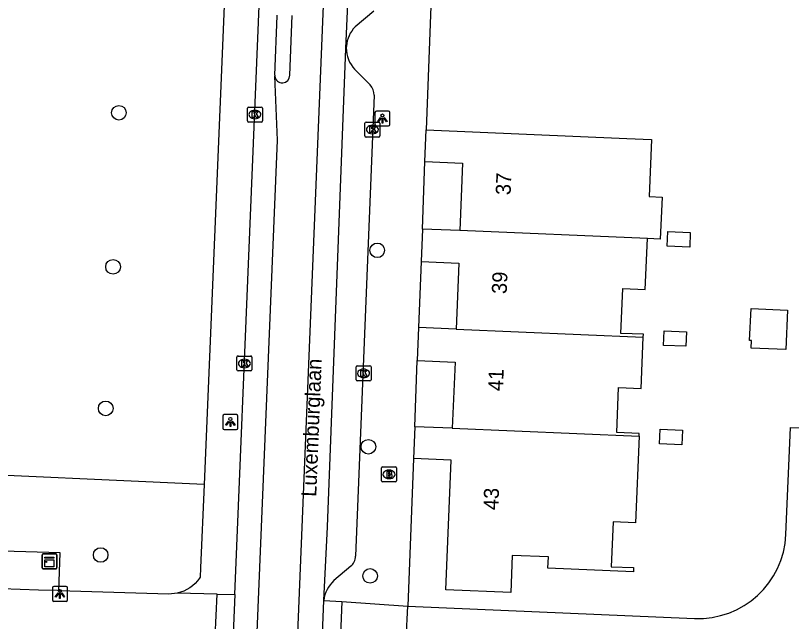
# Model space of a CAD drawing. Extents: x 160787 to 161428, y 386828 to 387483.
# Drawn here: x 161283.9 to 161335.7, y 387100.7 to 387141.1 of the extents above; entities that cross this region are included whole.
import ezdxf

# ---------------------------------------------------------------- set-up
doc = ezdxf.new("R2010")
doc.units = 0
for name, color, linetype in [('IMGEO_Boom', 7, 'Continuous'), ('IMGEO_Brandkraan', 7, 'Continuous'), ('IMGEO_Groenvoorziening', 7, 'Continuous'), ('IMGEO_Kast', 7, 'Continuous'), ('IMGEO_Kolk', 7, 'Continuous'), ('IMGEO_Lichtpunt', 7, 'Continuous'), ('IMGEO_Openbare_ruimte_label', 7, 'Continuous'), ('IMGEO_Pand', 7, 'Continuous'), ('IMGEO_Pand_nummerreeks', 7, 'Continuous'), ('IMGEO_Rijbaan_lokaal_gesloten', 7, 'Continuous'), ('IMGEO_Rijbaan_lokaal_open', 7, 'Continuous'), ('IMGEO_Voetpad_open', 7, 'Continuous')]:
    doc.layers.add(name, color=color, linetype=linetype)

msp = doc.modelspace()

# ---------------------------------------------------------------- linework, layer by layer
at = {"layer": 'IMGEO_Boom'}
for centre in [(161290.823, 387134.657), (161308.069, 387125.478), (161290.432, 387124.376), (161289.943, 387114.932), (161307.476, 387112.366), (161289.605, 387105.146), (161307.594, 387103.754)]:
    msp.add_circle(centre, 0.489, dxfattribs=at)
at = {"layer": 'IMGEO_Brandkraan'}
for p, q in [((161308.354, 387110.101), (161308.354, 387110.953)), ((161308.429, 387111.027), (161309.281, 387111.027)), ((161308.842, 387110.807), (161308.867, 387110.807)), ((161309.355, 387110.953), (161309.355, 387110.101)), ((161308.865, 387110.247), (161308.84, 387110.247)), ((161309.281, 387110.027), (161308.429, 387110.027))]:
    msp.add_line(p, q, dxfattribs=at)
for points in [[(161308.354, 387110.101), (161308.354, 387110.953)], [(161308.429, 387111.027), (161309.281, 387111.027)], [(161308.702, 387110.727), (161308.702, 387110.327), (161308.915, 387110.327)], [(161308.933, 387110.727), (161308.702, 387110.727)], [(161308.881, 387110.646), (161308.827, 387110.646), (161308.827, 387110.57)], [(161309.355, 387110.953), (161309.355, 387110.101)], [(161308.827, 387110.57), (161308.88, 387110.57)], [(161308.889, 387110.494), (161308.827, 387110.494), (161308.827, 387110.413)], [(161308.827, 387110.413), (161308.889, 387110.413)], [(161309.281, 387110.027), (161308.429, 387110.027)]]:
    msp.add_lwpolyline(points, dxfattribs=at)
for centre, radius, start, end in [((161308.431, 387110.951), 0.0765, 91.552, 178.448), ((161308.431, 387110.951), 0.0765, 91.552, 178.448), ((161308.882, 387110.608), 0.0379, 267.8285, 90.9355), ((161308.937, 387110.582), 0.145, 59.4692, 91.5367), ((161308.962, 387110.629), 0.0922, 285.5137, 58.1501), ((161309.279, 387110.951), 0.0765, 1.552, 88.448), ((161309.279, 387110.951), 0.0765, 1.552, 88.448), ((161308.431, 387110.103), 0.0765, 181.552, 268.448), ((161308.431, 387110.103), 0.0765, 181.552, 268.448), ((161308.89, 387110.453), 0.0404, 269.8759, 90.5077), ((161308.921, 387110.578), 0.251, 268.6676, 293.5347), ((161308.967, 387110.437), 0.105, 301.3115, 78.989), ((161309.279, 387110.103), 0.0765, 271.552, 358.448), ((161309.279, 387110.103), 0.0765, 271.552, 358.448)]:
    msp.add_arc(centre, radius, start, end, dxfattribs=at)
for centre, major_axis, ratio, start_param, end_param in [((161308.841, 387110.527), (-0.387, 0.002), 0.722429, 4.712389, 7.853982), ((161308.866, 387110.527), (-0.39, 0.002), 0.717154, 1.570796, 4.712389)]:
    msp.add_ellipse(centre, major_axis=major_axis, ratio=ratio, start_param=start_param, end_param=end_param, dxfattribs=at)
at = {"layer": 'IMGEO_Groenvoorziening'}
msp.add_lwpolyline([(161296.512, 387109.859), (161277.95, 387110.686)], dxfattribs=at)
at = {"layer": 'IMGEO_Kast'}
for p, q in [((161285.689, 387104.294), (161285.689, 387105.135)), ((161285.689, 387105.135), (161285.689, 387104.294)), ((161285.764, 387105.219), (161286.605, 387105.219)), ((161286.605, 387105.219), (161285.764, 387105.219)), ((161286.689, 387105.144), (161286.689, 387104.303)), ((161286.689, 387104.303), (161286.689, 387105.144)), ((161286.614, 387104.219), (161285.773, 387104.219)), ((161285.773, 387104.219), (161286.614, 387104.219))]:
    msp.add_line(p, q, dxfattribs=at)
for points in [[(161285.884, 387105.009), (161286.484, 387105.009), (161286.484, 387104.924), (161285.884, 387104.924), (161285.884, 387105.009)], [(161285.884, 387104.834), (161286.484, 387104.834), (161286.484, 387104.345), (161285.884, 387104.345), (161285.884, 387104.834)]]:
    msp.add_lwpolyline(points, dxfattribs=at)
msp.add_circle((161285.968, 387104.683), 0.0377, dxfattribs=at)
for centre, start, end in [((161285.767, 387105.141), 92.4484, 184.2845), ((161285.767, 387105.141), 92.4484, 184.2845), ((161286.611, 387105.141), 2.4484, 94.2845), ((161286.611, 387105.141), 2.4484, 94.2845), ((161285.767, 387104.297), 182.4484, 274.2845), ((161285.767, 387104.297), 182.4484, 274.2845), ((161286.611, 387104.297), 272.4484, 4.2845), ((161286.611, 387104.297), 272.4484, 4.2845)]:
    msp.add_arc(centre, 0.0779, start, end, dxfattribs=at)
at = {"layer": 'IMGEO_Kolk'}
for p, q in [((161299.398, 387134.115), (161299.398, 387134.967)), ((161299.473, 387135.041), (161300.325, 387135.041)), ((161300.399, 387134.967), (161300.399, 387134.115)), ((161299.886, 387134.821), (161299.911, 387134.821)), ((161300.325, 387134.041), (161299.473, 387134.041)), ((161299.909, 387134.261), (161299.884, 387134.261)), ((161307.245, 387133.111), (161307.245, 387133.963)), ((161307.32, 387134.037), (161308.172, 387134.037)), ((161308.246, 387133.963), (161308.246, 387133.111)), ((161307.733, 387133.817), (161307.758, 387133.817)), ((161308.172, 387133.037), (161307.32, 387133.037)), ((161307.756, 387133.257), (161307.731, 387133.257)), ((161298.777, 387118.426), (161299.629, 387118.426)), ((161298.702, 387117.5), (161298.702, 387118.352)), ((161299.19, 387118.206), (161299.215, 387118.206)), ((161299.703, 387118.352), (161299.703, 387117.5)), ((161299.629, 387117.426), (161298.777, 387117.426)), ((161299.213, 387117.646), (161299.188, 387117.646)), ((161306.653, 387116.841), (161306.653, 387117.693)), ((161306.728, 387117.767), (161307.58, 387117.767)), ((161307.141, 387117.547), (161307.166, 387117.547)), ((161307.654, 387117.693), (161307.654, 387116.841)), ((161307.164, 387116.987), (161307.139, 387116.987)), ((161307.58, 387116.767), (161306.728, 387116.767))]:
    msp.add_line(p, q, dxfattribs=at)
for points in [[(161299.398, 387134.115), (161299.398, 387134.967)], [(161299.473, 387135.041), (161300.325, 387135.041)], [(161300.399, 387134.967), (161300.399, 387134.115)], [(161299.719, 387134.741), (161299.842, 387134.741), (161299.842, 387134.59), (161299.972, 387134.741), (161300.136, 387134.741), (161299.99, 387134.59), (161300.143, 387134.341), (161299.991, 387134.341), (161299.906, 387134.505), (161299.842, 387134.438), (161299.842, 387134.341), (161299.719, 387134.341), (161299.719, 387134.741)], [(161300.325, 387134.041), (161299.473, 387134.041)], [(161307.245, 387133.111), (161307.245, 387133.963)], [(161307.32, 387134.037), (161308.172, 387134.037)], [(161308.246, 387133.963), (161308.246, 387133.111)], [(161307.566, 387133.737), (161307.689, 387133.737), (161307.689, 387133.586), (161307.819, 387133.737), (161307.983, 387133.737), (161307.837, 387133.586), (161307.99, 387133.337), (161307.838, 387133.337), (161307.753, 387133.501), (161307.689, 387133.434), (161307.689, 387133.337), (161307.566, 387133.337), (161307.566, 387133.737)], [(161308.172, 387133.037), (161307.32, 387133.037)], [(161298.777, 387118.426), (161299.629, 387118.426)], [(161298.702, 387117.5), (161298.702, 387118.352)], [(161299.023, 387118.126), (161299.146, 387118.126), (161299.146, 387117.975), (161299.276, 387118.126), (161299.44, 387118.126), (161299.294, 387117.975), (161299.447, 387117.726), (161299.295, 387117.726), (161299.21, 387117.89), (161299.146, 387117.823), (161299.146, 387117.726), (161299.023, 387117.726), (161299.023, 387118.126)], [(161299.703, 387118.352), (161299.703, 387117.5)], [(161299.629, 387117.426), (161298.777, 387117.426)], [(161306.653, 387116.841), (161306.653, 387117.693)], [(161306.728, 387117.767), (161307.58, 387117.767)], [(161306.974, 387117.467), (161307.097, 387117.467), (161307.097, 387117.316), (161307.227, 387117.467), (161307.391, 387117.467), (161307.245, 387117.316), (161307.398, 387117.067), (161307.246, 387117.067), (161307.161, 387117.231), (161307.097, 387117.164), (161307.097, 387117.067), (161306.974, 387117.067), (161306.974, 387117.467)], [(161307.654, 387117.693), (161307.654, 387116.841)], [(161307.58, 387116.767), (161306.728, 387116.767)]]:
    msp.add_lwpolyline(points, dxfattribs=at)
for centre, start, end in [((161299.475, 387134.965), 91.552, 178.448), ((161299.475, 387134.965), 91.552, 178.448), ((161300.323, 387134.965), 1.552, 88.448), ((161300.323, 387134.965), 1.552, 88.448), ((161299.475, 387134.117), 181.552, 268.448), ((161299.475, 387134.117), 181.552, 268.448), ((161300.323, 387134.117), 271.552, 358.448), ((161300.323, 387134.117), 271.552, 358.448), ((161307.322, 387133.961), 91.552, 178.448), ((161307.322, 387133.961), 91.552, 178.448), ((161308.17, 387133.961), 1.552, 88.448), ((161308.17, 387133.961), 1.552, 88.448), ((161307.322, 387133.113), 181.552, 268.448), ((161307.322, 387133.113), 181.552, 268.448), ((161308.17, 387133.113), 271.552, 358.448), ((161308.17, 387133.113), 271.552, 358.448), ((161298.779, 387118.35), 91.552, 178.448), ((161298.779, 387118.35), 91.552, 178.448), ((161299.627, 387118.35), 1.552, 88.448), ((161299.627, 387118.35), 1.552, 88.448), ((161298.779, 387117.502), 181.552, 268.448), ((161298.779, 387117.502), 181.552, 268.448), ((161299.627, 387117.502), 271.552, 358.448), ((161299.627, 387117.502), 271.552, 358.448), ((161306.73, 387117.691), 91.552, 178.448), ((161306.73, 387117.691), 91.552, 178.448), ((161307.578, 387117.691), 1.552, 88.448), ((161307.578, 387117.691), 1.552, 88.448), ((161306.73, 387116.843), 181.552, 268.448), ((161306.73, 387116.843), 181.552, 268.448), ((161307.578, 387116.843), 271.552, 358.448), ((161307.578, 387116.843), 271.552, 358.448)]:
    msp.add_arc(centre, 0.0765, start, end, dxfattribs=at)
for centre, major_axis, ratio, start_param, end_param in [((161299.885, 387134.541), (-0.387, 0.002), 0.722429, 4.712389, 7.853982), ((161299.91, 387134.541), (-0.39, 0.002), 0.717154, 1.570796, 4.712389), ((161307.732, 387133.537), (-0.387, 0.002), 0.722429, 4.712389, 7.853982), ((161307.757, 387133.537), (-0.39, 0.002), 0.717154, 1.570796, 4.712389), ((161299.189, 387117.926), (-0.387, 0.002), 0.722429, 4.712389, 7.853982), ((161299.214, 387117.926), (-0.39, 0.002), 0.717154, 1.570796, 4.712389), ((161307.14, 387117.267), (-0.387, 0.002), 0.722429, 4.712389, 7.853982), ((161307.165, 387117.267), (-0.39, 0.002), 0.717154, 1.570796, 4.712389)]:
    msp.add_ellipse(centre, major_axis=major_axis, ratio=ratio, start_param=start_param, end_param=end_param, dxfattribs=at)
at = {"layer": 'IMGEO_Lichtpunt'}
for p, q in [((161307.918, 387134.681), (161307.918, 387133.874)), ((161307.918, 387134.681), (161307.918, 387133.874)), ((161308.82, 387134.776), (161308.012, 387134.776)), ((161308.82, 387134.776), (161308.012, 387134.776)), ((161308.914, 387133.874), (161308.914, 387134.681)), ((161308.914, 387133.874), (161308.914, 387134.681)), ((161308.012, 387133.78), (161308.82, 387133.78)), ((161308.012, 387133.78), (161308.82, 387133.78)), ((161297.765, 387114.421), (161297.765, 387113.614)), ((161297.765, 387114.421), (161297.765, 387113.614)), ((161298.667, 387114.516), (161297.859, 387114.516)), ((161298.667, 387114.516), (161297.859, 387114.516)), ((161298.761, 387113.614), (161298.761, 387114.421)), ((161298.761, 387113.614), (161298.761, 387114.421)), ((161297.859, 387113.52), (161298.667, 387113.52)), ((161297.859, 387113.52), (161298.667, 387113.52)), ((161286.389, 387102.955), (161286.389, 387102.148)), ((161286.389, 387102.955), (161286.389, 387102.148)), ((161287.291, 387103.05), (161286.483, 387103.05)), ((161287.291, 387103.05), (161286.483, 387103.05)), ((161287.385, 387102.148), (161287.385, 387102.955)), ((161287.385, 387102.148), (161287.385, 387102.955)), ((161286.483, 387102.054), (161287.291, 387102.054)), ((161286.483, 387102.054), (161287.291, 387102.054))]:
    msp.add_line(p, q, dxfattribs=at)
for points in [[(161308.292, 387134.345), (161308.331, 387134.317), (161308.143, 387134.055), (161308.105, 387134.082), (161308.292, 387134.345)], [(161308.394, 387134.297), (161308.441, 387134.297), (161308.441, 387133.975), (161308.394, 387133.975), (161308.394, 387134.297)], [(161308.504, 387134.317), (161308.542, 387134.344), (161308.729, 387134.082), (161308.69, 387134.054), (161308.504, 387134.317)], [(161298.139, 387114.085), (161298.178, 387114.057), (161297.99, 387113.795), (161297.952, 387113.822), (161298.139, 387114.085)], [(161298.241, 387114.037), (161298.288, 387114.037), (161298.288, 387113.715), (161298.241, 387113.715), (161298.241, 387114.037)], [(161298.351, 387114.057), (161298.389, 387114.084), (161298.576, 387113.822), (161298.537, 387113.794), (161298.351, 387114.057)], [(161286.763, 387102.619), (161286.802, 387102.591), (161286.614, 387102.329), (161286.576, 387102.356), (161286.763, 387102.619)], [(161286.865, 387102.571), (161286.912, 387102.571), (161286.912, 387102.249), (161286.865, 387102.249), (161286.865, 387102.571)], [(161286.975, 387102.591), (161287.013, 387102.618), (161287.2, 387102.356), (161287.161, 387102.328), (161286.975, 387102.591)]]:
    msp.add_lwpolyline(points, dxfattribs=at)
for centre in [(161308.417, 387134.479), (161298.264, 387114.219), (161286.888, 387102.753)]:
    msp.add_circle(centre, 0.0994, dxfattribs=at)
for centre, start, end in [((161308.012, 387134.681), 90, 180), ((161308.012, 387134.681), 90, 180), ((161308.82, 387134.681), 0, 90), ((161308.82, 387134.681), 0, 90), ((161308.012, 387133.874), 180, 270), ((161308.012, 387133.874), 180, 270), ((161308.82, 387133.874), 270, 0), ((161308.82, 387133.874), 270, 360), ((161297.859, 387114.421), 90, 180), ((161297.859, 387114.421), 90, 180), ((161298.667, 387114.421), 0, 90), ((161298.667, 387114.421), 0, 90), ((161297.859, 387113.614), 180, 270), ((161297.859, 387113.614), 180, 270), ((161298.667, 387113.614), 270, 0), ((161298.667, 387113.614), 270, 360), ((161286.483, 387102.955), 90, 180), ((161286.483, 387102.955), 90, 180), ((161287.291, 387102.955), 0, 90), ((161287.291, 387102.955), 0, 90), ((161286.483, 387102.148), 180, 270), ((161286.483, 387102.148), 180, 270), ((161287.291, 387102.148), 270, 0), ((161287.291, 387102.148), 270, 360)]:
    msp.add_arc(centre, 0.0946, start, end, dxfattribs=at)
at = {"layer": 'IMGEO_Pand'}
for points in [[(161311.255, 387131.407), (161311.343, 387133.51)], [(161311.343, 387133.51), (161324.732, 387132.948), (161326.383, 387132.879), (161326.223, 387129.062), (161327.087, 387129.025), (161326.969, 387126.231), (161326.105, 387126.267)], [(161311.255, 387131.407), (161313.764, 387131.302), (161313.574, 387126.794)], [(161311.083, 387126.899), (161310.992, 387124.735)], [(161313.574, 387126.794), (161311.083, 387126.899)], [(161326.105, 387126.267), (161313.574, 387126.794)], [(161327.431, 387125.751), (161327.472, 387126.734), (161328.972, 387126.671), (161328.93, 387125.687), (161327.431, 387125.751)], [(161325.829, 387119.693), (161325.837, 387119.873), (161324.338, 387119.936), (161324.464, 387122.933), (161325.962, 387122.87), (161326.105, 387126.267)], [(161310.992, 387124.735), (161313.517, 387124.629), (161313.332, 387120.22)], [(161335.349, 387118.859), (161333.025, 387118.957), (161333.046, 387119.464), (161332.933, 387119.469), (161333.023, 387121.588), (161335.46, 387121.485), (161335.349, 387118.859)], [(161310.834, 387120.325), (161310.742, 387118.128)], [(161313.332, 387120.22), (161310.834, 387120.325)], [(161313.332, 387120.22), (161325.829, 387119.693)], [(161328.676, 387119.072), (161327.181, 387119.135), (161327.222, 387120.102), (161328.716, 387120.039), (161328.676, 387119.072)], [(161325.552, 387113.08), (161325.56, 387113.26), (161324.061, 387113.323), (161324.187, 387116.32), (161325.685, 387116.257), (161325.829, 387119.693)], [(161310.742, 387118.128), (161313.265, 387118.022), (161313.08, 387113.603)], [(161310.569, 387113.709), (161310.48, 387111.585)], [(161313.08, 387113.603), (161310.569, 387113.709)], [(161313.08, 387113.603), (161325.552, 387113.08)], [(161328.405, 387112.5), (161326.914, 387112.561), (161326.954, 387113.533), (161328.445, 387113.472), (161328.405, 387112.5)], [(161325.552, 387113.08), (161325.309, 387107.3), (161323.81, 387107.363), (161323.685, 387104.365), (161325.183, 387104.303), (161325.172, 387104.033), (161319.462, 387104.272), (161319.493, 387105.015), (161317.083, 387105.116), (161316.979, 387102.64), (161312.651, 387102.821), (161313.014, 387111.479), (161310.48, 387111.585)]]:
    msp.add_lwpolyline(points, dxfattribs=at)
at = {"layer": 'IMGEO_Rijbaan_lokaal_gesloten'}
for points in [[(161309.144, 387256.108), (161302.568, 387095.562), (161301.538, 387070.326)], [(161298.555, 387102.503), (161299.573, 387126.703), (161302.849, 387206.365)], [(161304.494, 387102.119), (161304.742, 387107.036), (161305.983, 387138.943), (161306.935, 387160.321), (161307.207, 387167.643)], [(161301.226, 387137.162), (161301.391, 387141.138), (161301.395, 387141.166)], [(161302.226, 387137.162), (161302.38, 387141.148)], [(161298.846, 387070.446), (161299.883, 387095.692), (161301.401, 387132.831), (161301.229, 387137.096)], [(161298.555, 387102.503), (161298.327, 387096.773)], [(161304.257, 387095.993), (161304.494, 387102.119)]]:
    msp.add_lwpolyline(points, dxfattribs=at)
for centre, radius, start, end in [((161301.591, 387137.146), 0.365, 177.4081, 187.797), ((161301.726, 387137.152), 0.5, 186.4438, 1.131)]:
    msp.add_arc(centre, radius, start, end, dxfattribs=at)
at = {"layer": 'IMGEO_Rijbaan_lokaal_open'}
for points in [[(161335.356, 387106.516), (161335.67, 387113.645), (161376.845, 387112.185)], [(161286.82, 387102.765), (161286.714, 387102.768), (161285.465, 387102.807), (161283, 387102.886)], [(161294.723, 387102.599), (161294.148, 387102.531), (161286.82, 387102.765)], [(161297.385, 387102.532), (161294.723, 387102.599)], [(161297.126, 387096.827), (161297.385, 387102.532)], [(161309.746, 387093.374), (161310.005, 387099.558), (161310.114, 387101.726)], [(161310.114, 387101.726), (161329.24, 387100.908)]]:
    msp.add_lwpolyline(points, dxfattribs=at)
msp.add_arc((161329.489, 387106.776), 5.873, 267.5711, 357.4668, dxfattribs=at)
at = {"layer": 'IMGEO_Voetpad_open'}
for points in [[(161299.307, 387176.427), (161296.512, 387109.859)], [(161311.739, 387144.153), (161311.343, 387133.51)], [(161307.853, 387141.436), (161306.594, 387140.392)], [(161306.008, 387139.105), (161306.005, 387139.045), (161306.003, 387138.984)], [(161306.56, 387137.562), (161307.606, 387136.522)], [(161307.868, 387135.825), (161306.616, 387105.073)], [(161311.083, 387126.899), (161311.255, 387131.407)], [(161310.992, 387124.735), (161310.834, 387120.325)], [(161310.569, 387113.709), (161310.742, 387118.128)], [(161310.48, 387111.585), (161310.114, 387101.726)], [(161296.512, 387109.859), (161296.278, 387104.299), (161296.251, 387103.658), (161296.206, 387103.589), (161296.064, 387103.411), (161295.908, 387103.245), (161295.737, 387103.095), (161295.554, 387102.96), (161295.359, 387102.842), (161295.155, 387102.742), (161294.942, 387102.661), (161294.723, 387102.599)], [(161286.82, 387102.765), (161286.9, 387105.29), (161283.08, 387105.412), (161283, 387102.886)], [(161306.296, 387104.392), (161305.175, 387103.433)], [(161297.385, 387102.532), (161298.555, 387102.503)], [(161305.713, 387102.049), (161305.452, 387095.973), (161304.257, 387095.993)], [(161304.494, 387102.119), (161305.713, 387102.049)], [(161305.713, 387102.049), (161310.114, 387101.726)]]:
    msp.add_lwpolyline(points, dxfattribs=at)
for centre, radius, start, end in [((161308.031, 387138.961), 2.028, 135.1108, 175.9275), ((161308.038, 387138.961), 2.036, 179.3577, 223.4231), ((161306.79, 387135.817), 1.078, 0.4053, 40.7968), ((161305.797, 387105.042), 0.819, 307.4942, 2.1684), ((161306.678, 387101.821), 2.204, 132.9889, 172.2189)]:
    msp.add_arc(centre, radius, start, end, dxfattribs=at)

# ---------------------------------------------------------------- texts
at = {"layer": 'IMGEO_Openbare_ruimte_label'}
msp.add_text('Luxemburglaan', height=1, rotation=87.7071, dxfattribs=at).set_placement((161303.998, 387109.017))
at = {"layer": 'IMGEO_Pand_nummerreeks'}
for s, rotation, p in [('37', 87.7657, (161316.97, 387129.151)), ('39', 87.7657, (161316.712, 387122.551)), ('41', 87.7657, (161316.459, 387116.063)), ('43', 87.7428, (161316.148, 387108.124))]:
    msp.add_text(s, height=1, rotation=rotation, dxfattribs=at).set_placement(p)

doc.saveas('drawing.dxf')
